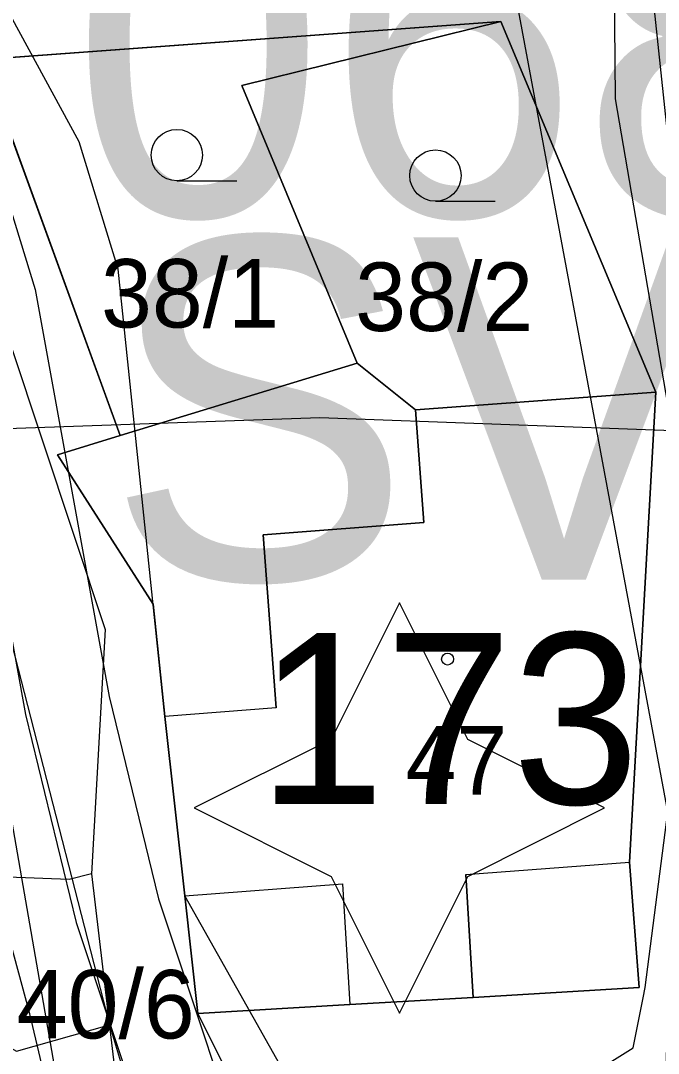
# Model space of a CAD drawing. Extents: x -706130 to -698555, y -971544 to -967260.
# Drawn here: x -704414.84 to -704396.2, y -969361.26 to -969331.07 of the extents above; entities that cross this region are included whole.
import ezdxf

# ---------------------------------------------------------------- set-up
doc = ezdxf.new("R2010")
doc.units = 0
for name, color, linetype in [('_Polohopis reambulance', 7, 'Continuous'), ('Architektonicky cenná stavba S', 7, 'Continuous'), ('BPEJ I-II trida ochrany S', 7, 'Continuous'), ('Docházková izochrona - BUS S', 7, 'Continuous'), ('Docházková izochrona - VLAK N', 7, 'Continuous'), ('Hluková izofona', 7, 'Continuous'), ('Kanalizace_stoka bez rozlišení N', 7, 'Continuous'), ('KN_Budovy', 7, 'Continuous'), ('KN_Budovy_cisla_domovni', 7, 'Continuous'), ('KN_Hranice_parcel', 7, 'Continuous'), ('KN_Hranice_parcel_vnitrni_kresba', 7, 'Continuous'), ('KN_Parcelni cisla', 7, 'Continuous'), ('KN_Polygon parcely', 7, 'Continuous'), ('KN_POZEMKY_13_ZASTAVENA PLOCHA', 7, 'Continuous'), ('KN_POZEMKY_14_OSTATNI PLOCHA', 7, 'Continuous'), ('KN_POZEMKY_5_ZAHRADA', 7, 'Continuous'), ('KN_VYUZITI_17_ostatni plocha_ostatni komunikace', 7, 'Continuous'), ('KN_Značky budov', 7, 'Continuous'), ('KN_Značky kultur', 7, 'Continuous'), ('Koridor pro umístění staveb pro snižování ohrožení území povodněmi N', 7, 'Continuous'), ('Koridor pro umístění staveb pro snižování ohrožení území povodněmi N ŠRAFY', 7, 'Continuous'), ('Plochy smíšené obytné venkovské S', 7, 'Continuous'), ('Plochy verejnych prostranstvi - komunikace ostatni S', 7, 'Continuous'), ('Plochy vodní a vodních toku_linie zatrubněný tok S', 7, 'Continuous'), ('Plynovody STL S', 7, 'Continuous'), ('Regulační bloky zastavěné S', 7, 'Continuous'), ('Regulační bloky_číslo S NEZAPINAT', 7, 'Continuous'), ('Regulační kódy zastavěné S', 7, 'Continuous'), ('Spoje_dálkový optický komunikační kabel S', 7, 'Continuous'), ('Vodovodní řady - rozváděcí S', 7, 'Continuous'), ('VPS pro snizovani ohrozeni uzemi povodnemi_obrys N', 7, 'Continuous'), ('VPS pro snizovani ohrozeni uzemi povodnemi_plochy N', 7, 'Continuous')]:
    doc.layers.add(name, color=color, linetype=linetype)

msp = doc.modelspace()

# ---------------------------------------------------------------- linework, layer by layer
at = {"layer": '_Polohopis reambulance'}
msp.add_line((-704409.66, -969360.09), (-704404.16, -969371.08), dxfattribs=at)
at = {"layer": 'Architektonicky cenná stavba S'}
msp.add_lwpolyline([(-704403.766, -969348.083), (-704405.766, -969352.083), (-704409.766, -969354.083), (-704405.766, -969356.083), (-704403.766, -969360.083), (-704401.766, -969356.083), (-704397.766, -969354.083), (-704401.766, -969352.083)], close=True, dxfattribs=at)
at = {"layer": 'BPEJ I-II trida ochrany S'}
for p, q in [((-704400.8, -969331.09), (-704415.94, -969332.21)), ((-704396.27, -969341.93), (-704400.8, -969331.09)), ((-704415.94, -969332.21), (-704411.93, -969343.2)), ((-704411.93, -969343.2), (-704405, -969341.08)), ((-704405, -969341.08), (-704403.3, -969342.45)), ((-704403.3, -969342.45), (-704396.27, -969341.93))]:
    msp.add_line(p, q, dxfattribs=at)
at = {"layer": 'Docházková izochrona - BUS S'}
msp.add_arc((-704475.99, -969462.395), 400, 57.53029, 230.24409, dxfattribs=at)
at = {"layer": 'Docházková izochrona - VLAK N'}
msp.add_circle((-704165.451, -969778.767), 800, dxfattribs=at)
at = {"layer": 'Hluková izofona'}
msp.add_lwpolyline([(-703679.172, -969152.022), (-703845.123, -969204.196), (-704101.961, -969287.955), (-704153.023, -969304.145), (-704219.15, -969323.064), (-704269.703, -969336.112), (-704289.175, -969340.402), (-704312.647, -969343.869), (-704331.594, -969345.068), (-704361.91, -969344.295), (-704406.089, -969342.681), (-704432.768, -969343.61), (-704451.789, -969343.971), (-704553.956, -969353.152)], dxfattribs=at)
at = {"layer": 'Kanalizace_stoka bez rozlišení N'}
for points in [[(-704414.245, -969472.63), (-704412.164, -969456.533), (-704409.57, -969444.624), (-704405.756, -969437.014), (-704403.871, -969419.899), (-704402.774, -969407.197), (-704410.158, -969382.884), (-704416.419, -969346.868), (-704429.111, -969307.531), (-704429.257, -969293.825), (-704428.926, -969261.579), (-704417.435, -969229.796), (-704387.516, -969198.387), (-704355.329, -969175.746), (-704342.387, -969170.161), (-704325.212, -969159.841), (-704300.264, -969142.175), (-704274.452, -969124.129), (-704271.193, -969105.498), (-704273.274, -969089.555), (-704281.769, -969069.266), (-704288.527, -969047.689)], [(-704399.788, -969363.634), (-704395.989, -969362.464), (-704395.367, -969339.681), (-704400.357, -969292.574), (-704396.259, -969273.041), (-704370.093, -969265.085), (-704345.335, -969262.722), (-704310.046, -969251.735)]]:
    msp.add_lwpolyline(points, dxfattribs=at)
at = {"layer": 'KN_Budovy'}
msp.add_lwpolyline([(-704401.82, -969356.03), (-704397.04, -969355.67), (-704396.27, -969341.93), (-704403.3, -969342.45), (-704403.05, -969345.74), (-704407.75, -969346.1), (-704407.37, -969351.16), (-704410.62, -969351.41), (-704410.04, -969356.65), (-704405.43, -969356.3), (-704405.22, -969359.83), (-704401.61, -969359.62)], close=True, dxfattribs=at)
at = {"layer": 'KN_Hranice_parcel'}
for p, q in [((-704396.27, -969341.93), (-704400.8, -969331.09)), ((-704405, -969341.08), (-704411.93, -969343.2))]:
    msp.add_line(p, q, dxfattribs=at)
for points in [[(-704400.8, -969331.09), (-704415.94, -969332.21), (-704411.93, -969343.2)], [(-704405, -969341.08), (-704408.37, -969332.97), (-704400.8, -969331.09)], [(-704396.27, -969341.93), (-704403.3, -969342.45), (-704405, -969341.08)], [(-704411.93, -969343.2), (-704413.76, -969343.76), (-704410.97, -969348.13), (-704410.62, -969351.41), (-704410.04, -969356.65), (-704409.66, -969360.09), (-704405.22, -969359.83), (-704401.61, -969359.62), (-704396.76, -969359.33), (-704397.04, -969355.67), (-704396.27, -969341.93)]]:
    msp.add_lwpolyline(points, dxfattribs=at)
at = {"layer": 'KN_Hranice_parcel_vnitrni_kresba'}
for p, q in [((-704403.05, -969345.74), (-704403.3, -969342.45)), ((-704407.75, -969346.1), (-704403.05, -969345.74)), ((-704407.37, -969351.16), (-704407.75, -969346.1)), ((-704407.37, -969351.16), (-704410.62, -969351.41)), ((-704401.82, -969356.03), (-704397.04, -969355.67)), ((-704401.82, -969356.03), (-704401.61, -969359.62)), ((-704410.04, -969356.65), (-704405.43, -969356.3)), ((-704405.43, -969356.3), (-704405.22, -969359.83))]:
    msp.add_line(p, q, dxfattribs=at)
at = {"layer": 'KN_Polygon parcely'}
for points in [[(-704415.94, -969332.21), (-704411.93, -969343.2), (-704405, -969341.08), (-704408.37, -969332.97), (-704400.8, -969331.09)], [(-704400.8, -969331.09), (-704396.27, -969341.93), (-704397.04, -969355.67), (-704396.76, -969359.33), (-704401.61, -969359.62), (-704405.22, -969359.83), (-704409.66, -969360.09), (-704410.04, -969356.65), (-704410.62, -969351.41), (-704410.97, -969348.13), (-704413.76, -969343.76), (-704411.93, -969343.2), (-704415.94, -969332.21)], [(-704396.27, -969341.93), (-704400.8, -969331.09), (-704408.37, -969332.97), (-704405, -969341.08), (-704403.3, -969342.45)], [(-704413.76, -969343.76), (-704410.97, -969348.13), (-704410.62, -969351.41), (-704410.04, -969356.65), (-704409.66, -969360.09), (-704405.22, -969359.83), (-704401.61, -969359.62), (-704396.76, -969359.33), (-704397.04, -969355.67), (-704396.27, -969341.93), (-704403.3, -969342.45), (-704405, -969341.08), (-704411.93, -969343.2)]]:
    msp.add_lwpolyline(points, close=True, dxfattribs=at)
at = {"layer": 'KN_POZEMKY_13_ZASTAVENA PLOCHA'}
for p, q in [((-704411.93, -969343.2), (-704405, -969341.08)), ((-704405, -969341.08), (-704403.3, -969342.45)), ((-704403.3, -969342.45), (-704396.27, -969341.93)), ((-704396.27, -969341.93), (-704397.04, -969355.67)), ((-704413.76, -969343.76), (-704411.93, -969343.2)), ((-704410.97, -969348.13), (-704413.76, -969343.76)), ((-704410.62, -969351.41), (-704410.97, -969348.13)), ((-704410.04, -969356.65), (-704410.62, -969351.41)), ((-704397.04, -969355.67), (-704396.76, -969359.33)), ((-704409.66, -969360.09), (-704410.04, -969356.65)), ((-704396.76, -969359.33), (-704401.61, -969359.62)), ((-704405.22, -969359.83), (-704409.66, -969360.09)), ((-704401.61, -969359.62), (-704405.22, -969359.83))]:
    msp.add_line(p, q, dxfattribs=at)
at = {"layer": 'KN_POZEMKY_14_OSTATNI PLOCHA'}
for p, q in [((-704400.8, -969331.09), (-704415.94, -969332.21)), ((-704396.27, -969341.93), (-704400.8, -969331.09)), ((-704415.94, -969332.21), (-704411.93, -969343.2)), ((-704397.04, -969355.67), (-704396.27, -969341.93)), ((-704411.93, -969343.2), (-704413.76, -969343.76)), ((-704413.76, -969343.76), (-704410.97, -969348.13)), ((-704410.97, -969348.13), (-704410.62, -969351.41)), ((-704410.62, -969351.41), (-704410.04, -969356.65)), ((-704396.76, -969359.33), (-704397.04, -969355.67)), ((-704410.04, -969356.65), (-704409.66, -969360.09)), ((-704401.61, -969359.62), (-704396.76, -969359.33)), ((-704409.66, -969360.09), (-704405.22, -969359.83)), ((-704405.22, -969359.83), (-704401.61, -969359.62))]:
    msp.add_line(p, q, dxfattribs=at)
at = {"layer": 'KN_POZEMKY_5_ZAHRADA'}
for p, q in [((-704415.94, -969332.21), (-704400.8, -969331.09)), ((-704400.8, -969331.09), (-704408.37, -969332.97)), ((-704408.37, -969332.97), (-704400.8, -969331.09)), ((-704400.8, -969331.09), (-704396.27, -969341.93)), ((-704411.93, -969343.2), (-704415.94, -969332.21)), ((-704408.37, -969332.97), (-704405, -969341.08)), ((-704405, -969341.08), (-704408.37, -969332.97)), ((-704405, -969341.08), (-704411.93, -969343.2)), ((-704403.3, -969342.45), (-704405, -969341.08)), ((-704396.27, -969341.93), (-704403.3, -969342.45))]:
    msp.add_line(p, q, dxfattribs=at)
at = {"layer": 'KN_VYUZITI_17_ostatni plocha_ostatni komunikace'}
for p, q in [((-704400.8, -969331.09), (-704415.94, -969332.21)), ((-704396.27, -969341.93), (-704400.8, -969331.09)), ((-704415.94, -969332.21), (-704411.93, -969343.2)), ((-704397.04, -969355.67), (-704396.27, -969341.93)), ((-704411.93, -969343.2), (-704413.76, -969343.76)), ((-704413.76, -969343.76), (-704410.97, -969348.13)), ((-704410.97, -969348.13), (-704410.62, -969351.41)), ((-704410.62, -969351.41), (-704410.04, -969356.65)), ((-704396.76, -969359.33), (-704397.04, -969355.67)), ((-704410.04, -969356.65), (-704409.66, -969360.09)), ((-704401.61, -969359.62), (-704396.76, -969359.33)), ((-704409.66, -969360.09), (-704405.22, -969359.83)), ((-704405.22, -969359.83), (-704401.61, -969359.62))]:
    msp.add_line(p, q, dxfattribs=at)
at = {"layer": 'KN_Značky budov'}
msp.add_circle((-704402.357, -969349.729), 0.175, dxfattribs=at)
at = {"layer": 'KN_Značky kultur'}
for p, q in [((-704410.273, -969335.75), (-704408.523, -969335.75)), ((-704402.713, -969336.35), (-704400.963, -969336.35))]:
    msp.add_line(p, q, dxfattribs=at)
for centre in [(-704410.273, -969335), (-704402.713, -969335.6)]:
    msp.add_circle(centre, 0.75, dxfattribs=at)
at = {"layer": 'Koridor pro umístění staveb pro snižování ohrožení území povodněmi N'}
for points in [[(-704407.426, -969223.846), (-704404.27, -969238.15), (-704411.61, -969257.4), (-704411.88, -969258.47), (-704414.25, -969267), (-704415.18, -969270.36), (-704425.079, -969275.022), (-704427.312, -969280.267), (-704427.604, -969286.533), (-704427.439, -969296.147), (-704424.338, -969314.387), (-704422.211, -969328.384), (-704417.763, -969336.563), (-704416.853, -969339.518), (-704414.703, -969351.346), (-704413.218, -969357.433), (-704410.237, -969366.384)], [(-704405.563, -969364.596), (-704410.04, -969356.65), (-704410.62, -969351.41), (-704411.987, -969338.33), (-704413.132, -969334.613), (-704417.399, -969326.766), (-704419.402, -969313.593), (-704422.446, -969295.683), (-704422.602, -969286.607), (-704422.36, -969281.399), (-704421.081, -969278.398), (-704411.782, -969272.423), (-704410.169, -969269.977), (-704409.215, -969267.09), (-704409.941, -969263.122), (-704400, -969237.674), (-704402.078, -969225.468)]]:
    msp.add_lwpolyline(points, dxfattribs=at)
at = {"layer": 'Koridor pro umístění staveb pro snižování ohrožení území povodněmi N ŠRAFY'}
for points in [[(-704407.426, -969223.846), (-704404.27, -969238.15), (-704411.61, -969257.4), (-704411.88, -969258.47), (-704414.25, -969267), (-704415.18, -969270.36), (-704425.079, -969275.022), (-704427.312, -969280.267), (-704427.604, -969286.533), (-704427.439, -969296.147), (-704424.338, -969314.387), (-704422.211, -969328.384), (-704417.763, -969336.563), (-704416.853, -969339.518), (-704414.703, -969351.346), (-704413.218, -969357.433), (-704410.237, -969366.384)], [(-704405.563, -969364.596), (-704410.04, -969356.65), (-704410.62, -969351.41), (-704411.987, -969338.33), (-704413.132, -969334.613), (-704417.399, -969326.766), (-704419.402, -969313.593), (-704422.446, -969295.683), (-704422.602, -969286.607), (-704422.36, -969281.399), (-704421.081, -969278.398), (-704411.782, -969272.423), (-704410.169, -969269.977), (-704409.215, -969267.09), (-704409.941, -969263.122), (-704400, -969237.674), (-704402.078, -969225.468)]]:
    msp.add_lwpolyline(points, dxfattribs=at)
at = {"layer": 'Plochy smíšené obytné venkovské S'}
for p, q in [((-704396.27, -969341.93), (-704400.8, -969331.09)), ((-704397.04, -969355.67), (-704396.27, -969341.93)), ((-704410.97, -969348.13), (-704410.62, -969351.41)), ((-704410.62, -969351.41), (-704410.04, -969356.65)), ((-704410.04, -969356.65), (-704409.66, -969360.09)), ((-704409.66, -969360.09), (-704405.22, -969359.83)), ((-704405.22, -969359.83), (-704401.61, -969359.62))]:
    msp.add_line(p, q, dxfattribs=at)
for points in [[(-704400.8, -969331.09), (-704415.94, -969332.21), (-704411.93, -969343.2)], [(-704411.93, -969343.2), (-704413.76, -969343.76), (-704410.97, -969348.13)], [(-704401.61, -969359.62), (-704396.76, -969359.33), (-704397.04, -969355.67)]]:
    msp.add_lwpolyline(points, dxfattribs=at)
at = {"layer": 'Plochy verejnych prostranstvi - komunikace ostatni S'}
for p, q in [((-704415.94, -969332.21), (-704400.8, -969331.09)), ((-704400.8, -969331.09), (-704396.27, -969341.93)), ((-704411.93, -969343.2), (-704415.94, -969332.21)), ((-704396.27, -969341.93), (-704397.04, -969355.67)), ((-704410.62, -969351.41), (-704410.97, -969348.13)), ((-704410.04, -969356.65), (-704410.62, -969351.41)), ((-704409.66, -969360.09), (-704410.04, -969356.65)), ((-704405.22, -969359.83), (-704409.66, -969360.09)), ((-704401.61, -969359.62), (-704405.22, -969359.83)), ((-704409.66, -969360.09), (-704404.16, -969371.08)), ((-704404.16, -969371.08), (-704409.66, -969360.09))]:
    msp.add_line(p, q, dxfattribs=at)
for points in [[(-704410.97, -969348.13), (-704413.76, -969343.76), (-704411.93, -969343.2)], [(-704397.04, -969355.67), (-704396.76, -969359.33), (-704401.61, -969359.62)]]:
    msp.add_lwpolyline(points, dxfattribs=at)
at = {"layer": 'Plochy vodní a vodních toku_linie zatrubněný tok S'}
msp.add_lwpolyline([(-704404.752, -969224.657), (-704402.581, -969237.41), (-704412.528, -969262.873), (-704411.789, -969266.912), (-704412.439, -969268.878), (-704413.578, -969270.606), (-704423.08, -969276.71), (-704424.836, -969280.833), (-704425.103, -969286.57), (-704424.943, -969295.915), (-704421.87, -969313.99), (-704419.805, -969327.575), (-704415.448, -969335.588), (-704414.42, -969338.924), (-704412.256, -969350.826), (-704410.814, -969356.741), (-704407.9, -969365.49)], dxfattribs=at)
at = {"layer": 'Plynovody STL S'}
for points in [[(-704400.69, -969363.44), (-704396.93, -969361.09), (-704396.64, -969359.632), (-704396.58, -969359.33), (-704395.92, -969354.2), (-704400.47, -969329.76), (-704398.57, -969324.17), (-704398.43, -969321.78), (-704399.18, -969311.62), (-704401.52, -969290.98), (-704401.706, -969288.011), (-704401.2, -969282.29), (-704400.605, -969279.894), (-704399.488, -969277.048), (-704397.83, -969274.182), (-704396.31, -969272.23), (-704394.07, -969270.03), (-704392.348, -969268.718), (-704389.91, -969267.28), (-704379.2, -969263.73), (-704369.979, -969259.809), (-704366.97, -969258.53), (-704366.482, -969258.322)], [(-704428.333, -969283.819), (-704428.222, -969292.111), (-704427.46, -969300.55), (-704426.918, -969304.028), (-704425.068, -969315.892), (-704423.01, -969323.82), (-704421.745, -969327.417), (-704419.83, -969332.86), (-704417.817, -969338.756), (-704417.33, -969340.18), (-704415.37, -969348.24), (-704414.822, -969350.371), (-704412.24, -969360.42), (-704411.775, -969361.982)], [(-704427.68, -969358.04), (-704417.01, -969360.07), (-704414.96, -969361.19), (-704412.24, -969360.42)]]:
    msp.add_lwpolyline(points, dxfattribs=at)
at = {"layer": 'Regulační bloky zastavěné S'}
for p, q in [((-704415.94, -969332.21), (-704400.8, -969331.09)), ((-704396.27, -969341.93), (-704400.8, -969331.09)), ((-704400.8, -969331.09), (-704396.27, -969341.93)), ((-704397.04, -969355.67), (-704396.27, -969341.93)), ((-704396.27, -969341.93), (-704397.04, -969355.67)), ((-704410.97, -969348.13), (-704410.62, -969351.41)), ((-704410.62, -969351.41), (-704410.04, -969356.65)), ((-704410.04, -969356.65), (-704410.62, -969351.41)), ((-704410.04, -969356.65), (-704409.66, -969360.09)), ((-704409.66, -969360.09), (-704410.04, -969356.65)), ((-704409.66, -969360.09), (-704405.22, -969359.83)), ((-704405.22, -969359.83), (-704409.66, -969360.09)), ((-704405.22, -969359.83), (-704401.61, -969359.62)), ((-704401.61, -969359.62), (-704405.22, -969359.83))]:
    msp.add_line(p, q, dxfattribs=at)
for points in [[(-704400.8, -969331.09), (-704415.94, -969332.21), (-704411.93, -969343.2)], [(-704410.62, -969351.41), (-704410.97, -969348.13), (-704413.76, -969343.76), (-704411.93, -969343.2), (-704415.94, -969332.21)], [(-704411.93, -969343.2), (-704413.76, -969343.76), (-704410.97, -969348.13)], [(-704401.61, -969359.62), (-704396.76, -969359.33), (-704397.04, -969355.67)], [(-704397.04, -969355.67), (-704396.76, -969359.33), (-704401.61, -969359.62)]]:
    msp.add_lwpolyline(points, dxfattribs=at)
at = {"layer": 'Spoje_dálkový optický komunikační kabel S'}
msp.add_lwpolyline([(-704412.13, -969370.43), (-704414.57, -969360.1), (-704415.6, -969356.32), (-704418.39, -969344.09), (-704421.53, -969333.74), (-704426.29, -969321.11), (-704427.29, -969316.92), (-704429.6, -969305.62), (-704429.83, -969304), (-704430.22, -969301.18), (-704431.11, -969283.71), (-704431, -969276.06), (-704429.46, -969265.98), (-704428.39, -969260.79), (-704428.1, -969259.7), (-704426.95, -969255.93), (-704425.83, -969252.5), (-704425.68, -969252.01), (-704425.54, -969251.59), (-704424.66, -969248.96), (-704421.81, -969242.34), (-704419.26, -969235.11), (-704414.8, -969228.57)], dxfattribs=at)
at = {"layer": 'Vodovodní řady - rozváděcí S'}
for points in [[(-704426.194, -969307.263), (-704412.371, -969348.866), (-704412.771, -969356.01)], [(-704399.024, -969365.828), (-704396.9, -969364.011), (-704394.311, -969361.339), (-704394.497, -969350.537), (-704395.38, -969345.408), (-704397.444, -969333.357), (-704397.537, -969323.508), (-704397.416, -969318.375), (-704396.952, -969313.982), (-704396.296, -969313.484), (-704392.59, -969311.164)], [(-704412.771, -969356.01), (-704413.426, -969356.174), (-704415.211, -969356.11), (-704421.508, -969356.01), (-704441.693, -969354.965)], [(-704412.771, -969356.01), (-704411.204, -969369.269)]]:
    msp.add_lwpolyline(points, dxfattribs=at)
at = {"layer": 'VPS pro snizovani ohrozeni uzemi povodnemi_obrys N'}
for points in [[(-704407.426, -969223.846), (-704404.27, -969238.15), (-704411.61, -969257.4), (-704411.88, -969258.47), (-704414.25, -969267), (-704415.18, -969270.36), (-704425.079, -969275.022), (-704427.312, -969280.267), (-704427.604, -969286.533), (-704427.439, -969296.147), (-704424.338, -969314.387), (-704422.211, -969328.384), (-704417.763, -969336.563), (-704416.853, -969339.518), (-704414.703, -969351.346), (-704413.218, -969357.433), (-704410.237, -969366.384)], [(-704405.563, -969364.596), (-704410.04, -969356.65), (-704410.62, -969351.41), (-704411.987, -969338.33), (-704413.132, -969334.613), (-704417.399, -969326.766), (-704419.402, -969313.593), (-704422.446, -969295.683), (-704422.602, -969286.607), (-704422.36, -969281.399), (-704421.081, -969278.398), (-704411.782, -969272.423), (-704410.169, -969269.977), (-704409.215, -969267.09), (-704409.941, -969263.122), (-704400, -969237.674), (-704402.078, -969225.468)]]:
    msp.add_lwpolyline(points, dxfattribs=at)
at = {"layer": 'VPS pro snizovani ohrozeni uzemi povodnemi_plochy N'}
for points in [[(-704407.426, -969223.846), (-704404.27, -969238.15), (-704411.61, -969257.4), (-704411.88, -969258.47), (-704414.25, -969267), (-704415.18, -969270.36), (-704425.079, -969275.022), (-704427.312, -969280.267), (-704427.604, -969286.533), (-704427.439, -969296.147), (-704424.338, -969314.387), (-704422.211, -969328.384), (-704417.763, -969336.563), (-704416.853, -969339.518), (-704414.703, -969351.346), (-704413.218, -969357.433), (-704410.237, -969366.384)], [(-704405.563, -969364.596), (-704410.04, -969356.65), (-704410.62, -969351.41), (-704411.987, -969338.33), (-704413.132, -969334.613), (-704417.399, -969326.766), (-704419.402, -969313.593), (-704422.446, -969295.683), (-704422.602, -969286.607), (-704422.36, -969281.399), (-704421.081, -969278.398), (-704411.782, -969272.423), (-704410.169, -969269.977), (-704409.215, -969267.09), (-704409.941, -969263.122), (-704400, -969237.674), (-704402.078, -969225.468)]]:
    msp.add_lwpolyline(points, dxfattribs=at)

# ---------------------------------------------------------------- texts
at = {"layer": 'KN_Budovy_cisla_domovni'}
msp.add_text('173', height=5, dxfattribs=at).set_placement((-704407.907, -969353.969))
at = {"layer": 'KN_Parcelni cisla'}
for s, p in [('38/1', (-704412.49, -969340.039)), ('38/2', (-704405.06, -969340.14)), ('47', (-704403.59, -969353.69)), ('1340/6', (-704417.93, -969360.82))]:
    msp.add_text(s, height=2, dxfattribs=at).set_placement(p)
at = {"layer": 'Regulační bloky_číslo S NEZAPINAT'}
msp.add_text('068', height=10, dxfattribs=at).set_placement((-704413.367, -969336.777))
at = {"layer": 'Regulační kódy zastavěné S'}
msp.add_text('SV.1.40.40', height=10, dxfattribs=at).set_placement((-704412.337, -969347.407))

doc.saveas('drawing.dxf')
